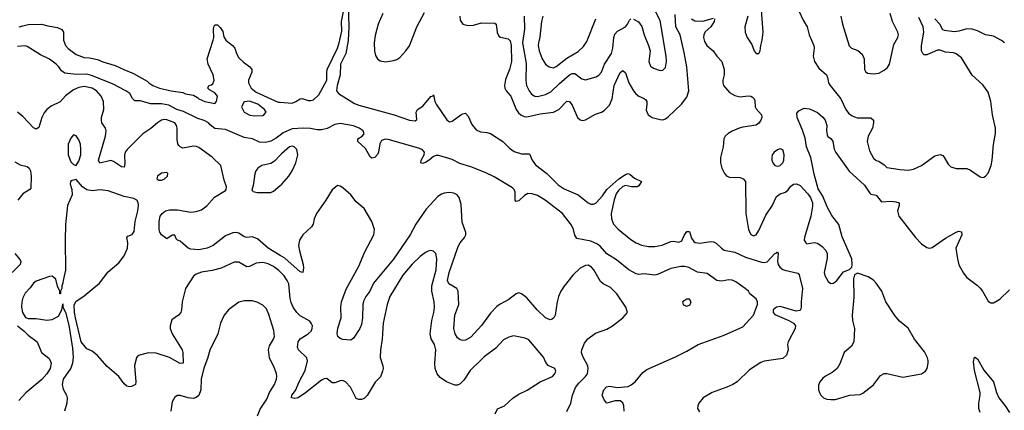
# Model space of a CAD drawing. Header units: inches. Extents: x 1682530 to 1839546, y 640742 to 791647.
# Tile 625 of 656: x 1788047 to 1795431, y 685715 to 688644. Entities that reach past the tile are written whole.
import ezdxf

# ---------------------------------------------------------------- set-up
doc = ezdxf.new("R2010")
doc.units = ezdxf.units.IN
doc.header["$MEASUREMENT"] = 0
doc.layers.add('B7688', color=7, linetype='Continuous')
doc.layers.add('B7698', color=7, linetype='Continuous')

msp = doc.modelspace()

# ---------------------------------------------------------------- linework, layer by layer
at = {"layer": 'B7688', "color": 5}
for points, elevation in [([(1788043.4, 688590), (1788070, 688599), (1788110, 688607.6), (1788210, 688611.7), (1788258.1, 688598.1), (1788330, 688586.3), (1788363.7, 688570), (1788375.9, 688550), (1788376.4, 688490), (1788390, 688450.2), (1788410, 688428.4), (1788470, 688383.1), (1788530, 688360.5), (1788570, 688357.3), (1788630, 688344.9), (1788670, 688328.5), (1788762, 688302), (1788826.8, 688270), (1788901.5, 688241.5), (1789003.2, 688183.2), (1789014.9, 688170), (1789045.5, 688150), (1789096, 688130), (1789182, 688110), (1789270, 688097.3), (1789290, 688088.7), (1789350, 688077.3), (1789381.3, 688061.3), (1789390.8, 688050), (1789436, 688030), (1789510, 688016.3), (1789523.7, 688030), (1789529.2, 688070), (1789510, 688095.3), (1789470, 688118), (1789458, 688130), (1789466, 688150), (1789484.7, 688155.3), (1789496, 688164), (1789506, 688190), (1789498, 688230), (1789459.6, 688310), (1789452.7, 688350), (1789498.4, 688490), (1789502, 688510), (1789499.3, 688570), (1789503.7, 688590), (1789510, 688604.7), (1789530, 688604.7), (1789550, 688586), (1789570, 688556.3), (1789576.9, 688516.9), (1789591.8, 688490), (1789642.4, 688450), (1789659.5, 688430), (1789673, 688390), (1789690, 688358.8), (1789724.7, 688324.7), (1789772.1, 688292.1), (1789786.8, 688270), (1789786.8, 688250), (1789761.6, 688190), (1789763.1, 688170), (1789782.6, 688130), (1789821, 688101), (1789986.5, 688026.5), (1790000, 688025.6)], 480), ([(1790000, 687778.7), (1789970, 687754.9), (1789930, 687732.6), (1789890, 687723), (1789844.9, 687724.9), (1789791.8, 687751.8), (1789730, 687761.4), (1789590, 687820.5), (1789510, 687829.4), (1789474.8, 687854.8), (1789463.9, 687870), (1789430, 687889), (1789383, 687903), (1789275.8, 687955.8), (1789226.4, 687970), (1789164.2, 688004.2), (1789110, 688014.7), (1789030, 688014.5), (1788950, 688037.1), (1788910, 688035.8), (1788893.8, 688053.8), (1788872.7, 688090), (1788842.7, 688110), (1788742.8, 688162.8), (1788586.3, 688226.3), (1788550, 688234.9), (1788472.9, 688232.9), (1788384.4, 688244.4), (1788360.6, 688260.6), (1788341.3, 688290), (1788319.7, 688310), (1788270, 688348), (1788202, 688382), (1788103.8, 688443.8), (1788088.3, 688448.3), (1788030, 688444.4)], 480), ([(1790000, 686877.1), (1789909.8, 686930), (1789830, 687001.1), (1789790, 687015.9), (1789750, 687010.8), (1789730, 687015.5), (1789690, 687043.5), (1789670, 687049.8), (1789646, 687046), (1789590, 687022.9), (1789498.3, 686950), (1789452.4, 686930), (1789390, 686919.9), (1789330, 686923.4), (1789310, 686932), (1789250, 686984.7), (1789231.2, 686991.2), (1789220.5, 687000.5), (1789210, 687028.7), (1789190, 687029.2), (1789150, 687001.2), (1789110, 687031.6), (1789097.7, 687050), (1789092.2, 687070), (1789093, 687130), (1789100.7, 687170), (1789114.5, 687190), (1789139.5, 687210), (1789170, 687219), (1789230, 687218.8), (1789330, 687202.3), (1789370, 687205.9), (1789410, 687218.5), (1789450, 687249.1), (1789507.6, 687312.4), (1789590, 687363), (1789596.2, 687370), (1789598.9, 687390), (1789581, 687441), (1789554.6, 687550), (1789490, 687614.2), (1789390, 687686), (1789372.5, 687692.5), (1789350, 687695), (1789270, 687681.4), (1789250, 687689.9), (1789240.5, 687700.5), (1789233.2, 687713.2), (1789227.2, 687747.2), (1789228.6, 687830), (1789223.6, 687850), (1789210.4, 687870), (1789150, 687894.4), (1789130, 687896.2), (1789110.3, 687890), (1789079.2, 687870), (1789030, 687828), (1788970, 687788.9), (1788852.3, 687670), (1788839, 687650), (1788831.9, 687628.1), (1788836, 687564), (1788830, 687539.7), (1788810, 687541.6), (1788750, 687581.3), (1788730, 687589.1), (1788647.9, 687567.9), (1788637.3, 687590), (1788690.6, 687770), (1788695.5, 687810), (1788689.8, 687830), (1788664, 687870), (1788659.9, 687890), (1788661.2, 687910), (1788677.9, 687970), (1788676.5, 688030), (1788658.1, 688070), (1788622, 688110), (1788590, 688131.2), (1788530, 688144.3), (1788490, 688135.9), (1788450, 688118.1), (1788390, 688073.9), (1788350, 688028.1), (1788283.9, 687996.1), (1788249.2, 687970), (1788230, 687945.7), (1788211.8, 687910), (1788190, 687837), (1788170, 687822.7), (1788150, 687832.8), (1788070, 687917.7), (1788029.9, 687949.9)], 520), ([(1790000, 687629), (1789957.4, 687582.6), (1789930, 687566.8), (1789863.6, 687550), (1789832.2, 687530), (1789818.5, 687510), (1789809.1, 687489.1), (1789798.2, 687401.8), (1789786.8, 687366.8), (1789796.8, 687356.8), (1789828.2, 687348.2), (1789930, 687347.9), (1789950, 687359.3), (1790000, 687400.4)], 520), ([(1788010, 687578.2), (1788050, 687555.2), (1788102.6, 687542.6), (1788117.6, 687530), (1788127.3, 687510), (1788132.2, 687470), (1788130, 687381.2), (1788123, 687370), (1788070, 687339.7), (1788032.2, 687290)], 520), ([(1790000, 686753.4), (1789990, 686763.5), (1789950, 686792.7), (1789910, 686814.4), (1789870, 686822.7), (1789821, 686819), (1789770, 686793.5), (1789750, 686792.4), (1789690, 686826.9), (1789654.4, 686825.6), (1789558.9, 686781.1), (1789490, 686762.6), (1789410, 686751.5), (1789370, 686735.6), (1789350, 686722), (1789290.2, 686629.8), (1789265.3, 686530), (1789260.3, 686470), (1789254.4, 686450), (1789238, 686430), (1789187.1, 686392.9), (1789175.3, 686350), (1789176.5, 686330), (1789190, 686288), (1789265.3, 686170), (1789271.4, 686150), (1789271.8, 686068.2), (1789250, 686067.1), (1789170.5, 686110.5), (1789070, 686143.8), (1789012.6, 686147.4), (1788946, 686130), (1788930, 686120.9), (1788922.4, 686110), (1788907.5, 686052.5), (1788917, 685930), (1788914.9, 685910), (1788886, 685894), (1788870, 685891.2), (1788850, 685896.9), (1788830, 685914.7), (1788789.9, 685969.9), (1788704, 686044), (1788630, 686127.6), (1788590, 686159.5), (1788550, 686176), (1788508.9, 686228.9), (1788464.4, 686410), (1788456.8, 686450), (1788455.8, 686504.2), (1788468.1, 686531.9), (1788530, 686574.3), (1788645.4, 686670), (1788710, 686754.9), (1788790, 686822.4), (1788830, 686873), (1788856.5, 686930), (1788857.8, 686970), (1788850, 687011), (1788858.9, 687021.1), (1788890, 687033.4), (1788904.4, 687055.6), (1788913.3, 687130), (1788933.6, 687210), (1788937.2, 687250), (1788934.2, 687274.2), (1788926, 687290), (1788902.6, 687302.6), (1788830, 687317.6), (1788710, 687360.5), (1788650, 687368.3), (1788590, 687362), (1788550, 687369.7), (1788517.6, 687390), (1788470, 687445.2), (1788440.5, 687439.5), (1788427.7, 687430), (1788426, 687410), (1788438, 687370), (1788439.1, 687330), (1788405.3, 687250), (1788390.2, 687109.8), (1788386.9, 686990), (1788390, 686766), (1788371.6, 686688.4), (1788371.3, 686670), (1788362, 686650), (1788362, 686630), (1788352, 686610), (1788351.6, 686588.4), (1788349, 686590), (1788348.7, 686608.7), (1788330, 686646), (1788318, 686698), (1788290, 686722), (1788270, 686719), (1788170, 686683.6), (1788150.6, 686670), (1788126.5, 686633.5), (1788087.1, 686592.9), (1788070, 686559.3), (1788062.3, 686530), (1788060.9, 686490), (1788067, 686450), (1788090, 686412.3), (1788110, 686403.5), (1788170, 686403.8), (1788250, 686391.5), (1788290, 686396.5), (1788337.5, 686422.5), (1788362, 686470), (1788370, 686514), (1788371.3, 686490), (1788390, 686452), (1788414.3, 686354.3), (1788442.1, 686182.1), (1788446.6, 686113.4), (1788442.2, 686070), (1788429.5, 686030.5), (1788372, 685950), (1788365.7, 685910), (1788373.5, 685873.5), (1788398.4, 685830), (1788402.4, 685810), (1788399.3, 685770), (1788382.3, 685710)], 540), ([(1788011.1, 686891.1), (1788050, 686844.9), (1788054.7, 686830), (1788050.8, 686810), (1787990.7, 686749.3)], 520), ([(1789830, 685674), (1789850, 685722.8), (1789900.5, 685799.5), (1789919.1, 685850), (1789956.8, 685910), (1789972, 685950), (1789975.1, 685970), (1789972.1, 685992.1), (1789956.3, 686036.3), (1789919.7, 686110), (1789912.9, 686170), (1789920.4, 686199.6), (1789951.1, 686250), (1789956.9, 686270), (1789956.3, 686290), (1789953.4, 686313.4), (1789914.9, 686434.9), (1789896.9, 686476.9), (1789870, 686504.5), (1789826.6, 686526.6), (1789790, 686537.4), (1789730, 686537.2), (1789690, 686526.3), (1789612.7, 686470), (1789581.1, 686430), (1789553.8, 686370), (1789532.3, 686287.7), (1789472.4, 686167.6), (1789456.4, 686103.6), (1789427.7, 686032.3), (1789407.8, 685950), (1789404.6, 685870), (1789390, 685826.6), (1789370, 685810.9), (1789350, 685805), (1789310, 685807.9), (1789250, 685826.6), (1789230, 685827.3), (1789210, 685815.1), (1789190, 685779), (1789179.2, 685710)], 560), ([(1788030.1, 686350), (1788080.1, 686310), (1788110, 686278.3), (1788176.9, 686230), (1788211, 686150), (1788265.3, 686105.3), (1788276.4, 686090), (1788282.5, 686070), (1788275.5, 686030), (1788251.2, 685988.8), (1788213.2, 685946.8), (1788093.8, 685846.2), (1788040.4, 685790)], 520)]:
    msp.add_lwpolyline(points, dxfattribs=dict(at, elevation=elevation))
for points, elevation in [([(1789770, 688032.3), (1789730, 688028.7), (1789711.3, 687990), (1789731.3, 687950), (1789772.3, 687927.7), (1789810, 687924), (1789870, 687926.8), (1789878, 687930), (1789895.3, 687950), (1789882, 687970), (1789833.2, 688010)], 480), ([(1788450, 687782), (1788430, 687755.3), (1788410.6, 687710), (1788410.7, 687630), (1788430, 687578), (1788450, 687558), (1788470, 687552), (1788490, 687584.7), (1788504.5, 687630), (1788505.6, 687670), (1788501.6, 687710), (1788490, 687744), (1788470, 687774)], 540), ([(1789150, 687498), (1789110, 687494), (1789081, 687470), (1789076, 687450), (1789090, 687440.7), (1789110, 687440.5), (1789130, 687448), (1789155.3, 687470), (1789158, 687490)], 540)]:
    msp.add_lwpolyline(points, close=True, dxfattribs=dict(at, elevation=elevation))
at = {"layer": 'B7698', "color": 5}
for points, elevation in [([(1790000, 688025.6), (1790090, 688019.5), (1790119, 688030), (1790150, 688051), (1790166.3, 688053.7), (1790210, 688039.5), (1790230, 688038), (1790250, 688042.6), (1790290, 688080.3), (1790349.6, 688190), (1790349, 688249), (1790353.3, 688270), (1790429.8, 688430), (1790442.8, 688470), (1790462.3, 688557.7), (1790460.8, 688630), (1790490, 688778)], 480), ([(1790511.2, 688750), (1790514.1, 688590), (1790510, 688489.2), (1790493.7, 688390), (1790451.6, 688310), (1790450.8, 688230), (1790426.5, 688150), (1790423.7, 688110), (1790436.5, 688090), (1790556.7, 688016.7), (1790590, 688002.7), (1790854.8, 687930), (1790970, 687890.3), (1791013.3, 687886.7), (1791025.2, 687894.8), (1791019.5, 687950), (1791029.5, 687970), (1791070, 687997.1), (1791130, 688068.2), (1791146.8, 688073.2), (1791150, 688082), (1791160.7, 688030), (1791170.7, 688010.7), (1791250, 687893.4), (1791263.4, 687883.4), (1791270, 687879.1), (1791290, 687883), (1791354.7, 687930), (1791370, 687939.2), (1791390, 687943.6), (1791410, 687920.4), (1791438.2, 687858.2), (1791470, 687819.1), (1791503.8, 687803.8), (1791550, 687799.2), (1791578.4, 687790), (1791670, 687730.2), (1791720.8, 687680.8), (1791755.7, 687655.7), (1791810, 687638.1), (1791870, 687638.4), (1791890.2, 687590), (1791915.9, 687555.9), (1791999.1, 687490), (1792085.4, 687405.4), (1792130, 687375.4), (1792235.3, 687330), (1792310, 687270.2), (1792330, 687261.5), (1792350, 687260.9), (1792370, 687271.6), (1792416.8, 687323.2), (1792450, 687371), (1792541.2, 687450), (1792590, 687483.2), (1792610, 687490.4), (1792624.2, 687484.2), (1792656.4, 687456.4), (1792710.8, 687430), (1792690, 687399.5), (1792677.3, 687390), (1792634, 687390), (1792590, 687400.3), (1792570, 687393.7), (1792536.4, 687363.6), (1792520.4, 687339.6), (1792505.4, 687294.6), (1792483.2, 687190), (1792484.4, 687150), (1792500.7, 687110), (1792534.2, 687074.2), (1792630, 686996.1), (1792670, 686970.3), (1792710, 686952.9), (1792763.6, 686943.6), (1792810, 686944.6), (1792865.2, 686954.8), (1792930, 686980.9), (1792950, 686984.6), (1792990, 686976.1), (1793012.8, 686987.2), (1793030, 687026.7), (1793050, 687056), (1793070, 687056.3), (1793085.3, 687005.3), (1793101.5, 686981.5), (1793112.9, 686972.9), (1793148.8, 686968.8), (1793230, 686982.1), (1793250, 686979.6), (1793270, 686969.6), (1793310, 686930), (1793330, 686917.1), (1793410, 686901.2), (1793490, 686864.5), (1793610, 686825.1), (1793630, 686822.8), (1793652.1, 686827.9), (1793710, 686890.9), (1793724, 686896), (1793730, 686904.4), (1793734.2, 686890), (1793729.1, 686830), (1793734.3, 686810), (1793747, 686790), (1793770, 686771.2), (1793785.2, 686765.2), (1793882.8, 686742.8), (1793891.9, 686731.9), (1793916.7, 686630), (1793907.2, 686530), (1793908.2, 686490), (1793903.6, 686470), (1793896.8, 686463.2), (1793870, 686459.5), (1793750, 686493.7), (1793721.9, 686490), (1793698.4, 686470), (1793696.5, 686450), (1793710, 686434.4), (1793814.2, 686390), (1793849.3, 686370), (1793865.3, 686350), (1793862.4, 686330), (1793809.4, 686230), (1793806.1, 686210), (1793809.3, 686170), (1793797.7, 686130), (1793770, 686104.1), (1793630, 686084.2), (1793605.2, 686074.8), (1793520.2, 686019.8), (1793427.2, 685930), (1793395.5, 685910), (1793350.8, 685889.2), (1793241.2, 685850), (1793172.5, 685810), (1793141, 685770), (1793131.4, 685750), (1793128.9, 685730), (1793145.1, 685705.1)], 480), ([(1792650, 688647.4), (1792688.5, 688628.5), (1792712.5, 688592.5), (1792730.2, 688530), (1792763.6, 688450), (1792774.6, 688410), (1792764.6, 688330), (1792776.5, 688296.5), (1792799.9, 688279.9), (1792850, 688263.8), (1792870, 688265.5), (1792890, 688286.8), (1792896.9, 688330), (1792894.2, 688370), (1792850, 688637.2), (1792793.7, 688750)], 540), ([(1793508.5, 688670), (1793486, 688590), (1793486.4, 688550), (1793503.1, 688510), (1793538, 688458), (1793554.8, 688410), (1793570, 688391), (1793590, 688391), (1793599.5, 688410), (1793604.5, 688450), (1793616.3, 688490), (1793623, 688550), (1793608.4, 688750)], 540), ([(1790770.2, 688690), (1790736, 688610), (1790713.2, 688526.8), (1790704.4, 688470), (1790708.2, 688408.2), (1790716.1, 688376.1), (1790730.2, 688350.2), (1790750, 688336.5), (1790790, 688329.1), (1790850, 688337.8), (1790874.1, 688345.9), (1790898.7, 688361.3), (1790943.5, 688410), (1790970.5, 688449.5), (1791024.8, 688590), (1791081.9, 688698.1)], 520), ([(1791348.7, 688670), (1791350, 688640.7), (1791370, 688610.3), (1791410, 688600.2), (1791450, 688604.2), (1791510, 688621.3), (1791610, 688619.5), (1791619.5, 688610), (1791627.4, 688547.4), (1791640.9, 688520.9), (1791653.8, 688513.8), (1791710, 688502), (1791724.7, 688484.7), (1791731.9, 688451.9), (1791735.3, 688330), (1791720.9, 688270), (1791690, 688195.1), (1791683, 688150), (1791684.7, 688130), (1791694.9, 688110), (1791731, 688071), (1791770.6, 687970.6), (1791786.6, 687946.6), (1791804.4, 687930), (1791830, 687917.4), (1791850, 687915.3), (1791950, 687938.5), (1792050, 687950.9), (1792090, 687971), (1792150, 688034), (1792170, 688030.3), (1792190, 688002.3), (1792230.3, 687910.3), (1792250, 687893), (1792270, 687888), (1792290, 687892.4), (1792364.9, 687935.1), (1792410, 687950.3), (1792430, 687962.6), (1792470, 688004.6), (1792490, 688050.7), (1792504.9, 688150), (1792550, 688248.5), (1792570, 688263.7), (1792590, 688245.5), (1792616.1, 688170), (1792650.1, 688110.1), (1792668.2, 688088.2), (1792690, 688072), (1792730, 688054.7), (1792742.9, 688042.9), (1792749.1, 688030), (1792750.2, 688010), (1792746.2, 687966.2), (1792759.5, 687930), (1792790.7, 687910), (1792850, 687895.2), (1792870, 687894.4), (1792890, 687901.2), (1792910, 687916.2), (1793010.7, 688010), (1793050, 688062.3), (1793065, 688110), (1793048.9, 688290), (1793030, 688399.5), (1793001.1, 688530), (1792967.6, 688590), (1792963.6, 688683.6)], 520), ([(1791830.1, 688670), (1791832.6, 688572.6), (1791818.5, 688470), (1791845.1, 688314.9), (1791843.2, 688190), (1791848.5, 688150), (1791867.1, 688110), (1791885.8, 688085.8), (1791910, 688071.1), (1791930, 688068.7), (1791990, 688084.6), (1792030, 688103.5), (1792094.2, 688165.8), (1792170, 688231), (1792190, 688241.5), (1792210, 688240.7), (1792261.7, 688201.7), (1792290, 688194.3), (1792370, 688216.9), (1792390, 688227.6), (1792410.8, 688250), (1792432.9, 688310), (1792484.1, 688390), (1792495.9, 688430), (1792503.1, 688510), (1792510, 688535.5), (1792530, 688559.5), (1792590, 688590.4), (1792606.3, 688610), (1792619.7, 688640.3), (1792630, 688650.4)], 540), ([(1791970.2, 688670), (1791959.5, 688630), (1791946.7, 688513.3), (1791937.7, 688470), (1791936, 688450), (1791942.3, 688410), (1791964.2, 688350), (1791990, 688312), (1792017.3, 688290), (1792050, 688283.6), (1792070, 688292.3), (1792150, 688357), (1792234.6, 688405.4), (1792276.3, 688443.7), (1792299.7, 688480.3), (1792368.4, 688651.6)], 560), ([(1793891.3, 688710), (1793921.4, 688641.4), (1793952.9, 688590), (1793967.6, 688530), (1794001.5, 688450), (1794004, 688430), (1793997.3, 688370), (1794007.1, 688330), (1794040.9, 688280.9), (1794097.3, 688230), (1794105.8, 688210), (1794113.4, 688170), (1794123.9, 688150), (1794205.8, 688050), (1794243.6, 687970), (1794263.7, 687943.7), (1794290, 687922.8), (1794327.5, 687907.5), (1794428.9, 687908.9), (1794450, 687890.7), (1794451.1, 687870), (1794442.9, 687830), (1794408.9, 687770), (1794401.7, 687730), (1794420.5, 687660.5), (1794450, 687604.9), (1794470, 687588.2), (1794490, 687584.4), (1794530, 687557), (1794550, 687537), (1794650, 687521.1), (1794710, 687517), (1794750, 687524.6), (1794809.4, 687550), (1794910, 687623.1), (1794950, 687632.7), (1794970, 687625.5), (1794977.3, 687617.3), (1795010, 687560.7), (1795030, 687542), (1795070, 687528.4), (1795150, 687528.2), (1795176.7, 687516.7), (1795250, 687466), (1795270, 687461), (1795276.5, 687463.5), (1795290, 687470.8), (1795310, 687494.8), (1795332.2, 687550), (1795339.7, 687590), (1795349.7, 687709.7), (1795365.1, 687790), (1795364, 687830), (1795341.5, 687930), (1795330.9, 688030.9), (1795310, 688101.2), (1795270, 688157), (1795188.8, 688228.8), (1795110, 688358.4), (1795068.9, 688388.9), (1795050, 688396.5), (1794990, 688399.8), (1794950, 688416.9), (1794930, 688414.7), (1794850, 688379.7), (1794830, 688380.5), (1794819.7, 688390), (1794810.8, 688410.8), (1794810.6, 688450), (1794827.6, 688550), (1794822.6, 688590), (1794790, 688662)], 540), ([(1794206, 688670), (1794217.4, 688610), (1794267.5, 688447.5), (1794286, 688430), (1794332.3, 688412.3), (1794365, 688385), (1794380.3, 688350), (1794382, 688270), (1794390, 688256), (1794404.1, 688244.1), (1794450, 688237.3), (1794490, 688244), (1794530, 688266), (1794554.2, 688285.8), (1794570, 688312), (1794601.4, 688458.6), (1794633.7, 688510), (1794637.2, 688530), (1794632.2, 688550), (1794591.7, 688631.7), (1794575.3, 688690)], 560), ([(1793084.2, 688650), (1793110, 688635.5), (1793170, 688633.8), (1793250, 688657)], 520), ([(1793258.4, 688650), (1793254.9, 688630), (1793230, 688591.1), (1793187.8, 688552.2), (1793177.1, 688530), (1793175.2, 688510), (1793182.1, 688482.1), (1793200.3, 688450), (1793246.5, 688410), (1793274.9, 688370), (1793313.8, 688330), (1793330.2, 688269.8), (1793329.2, 688230), (1793319.2, 688190), (1793319.2, 688170), (1793325.6, 688150), (1793370, 688099), (1793410, 688075.3), (1793450, 688065.5), (1793510, 688074.3), (1793530, 688070.2), (1793542.4, 688062.4), (1793555.5, 688050), (1793559.3, 688039.3), (1793563.5, 687990), (1793570, 687974.9), (1793610.2, 687930), (1793613, 687910), (1793605.2, 687890), (1793590, 687868.7), (1793570, 687854.6), (1793470, 687839.3), (1793442.4, 687830), (1793390, 687808.7), (1793359.5, 687790), (1793337.6, 687770), (1793328.7, 687750), (1793322, 687690), (1793301.6, 687610), (1793302.4, 687570), (1793312.2, 687530), (1793332.4, 687490), (1793350, 687470.4), (1793370, 687462.6), (1793450, 687460.2), (1793472.3, 687452.3), (1793490.1, 687430.1), (1793491.5, 687190), (1793512.6, 687070), (1793530, 687034.4), (1793550, 687022.6), (1793570, 687032), (1793590, 687063.1), (1793642.5, 687177.5), (1793690, 687247.8), (1793721.9, 687318.1), (1793750, 687338.4), (1793790, 687350.9), (1793810, 687368.3), (1793830, 687395.4), (1793849.5, 687410.5), (1793873, 687413), (1793899.9, 687399.9), (1793957.8, 687337.8), (1793978, 687310), (1793991.9, 687270), (1793993.3, 687246.7), (1793979, 687170), (1793931.7, 687010), (1793930.3, 686990), (1793941.6, 686970), (1793950, 686964.9), (1794006.2, 686973.8), (1794030, 686968.8), (1794064.9, 686944.9), (1794093.8, 686913.8), (1794102.6, 686890), (1794103.3, 686856.7), (1794079.2, 686750), (1794085.3, 686725.3), (1794110, 686681.6), (1794130, 686666.7), (1794150, 686668.9), (1794174.3, 686690), (1794225.6, 686754.4), (1794270, 686770.7), (1794286.6, 686790), (1794291.1, 686808.9), (1794288, 686850), (1794215, 687015), (1794190, 687109.4), (1794136.7, 687176.7), (1794102.3, 687242.3), (1794070, 687321.3), (1794035.7, 687375.7), (1794005.3, 687485.3), (1793979.9, 687610), (1793947.3, 687690), (1793936.4, 687756.4), (1793917.2, 687817.2), (1793876.4, 687910), (1793875.9, 687944.1), (1793890, 687962), (1793930, 687981.3), (1793970, 687977), (1794030, 687947.7), (1794070, 687912.7), (1794088.4, 687890), (1794099.6, 687850), (1794096.5, 687810), (1794101.8, 687781.8), (1794108.6, 687768.6), (1794132.7, 687750), (1794146, 687730), (1794154.6, 687674.6), (1794167.8, 687647.8), (1794268.8, 687508.8), (1794382.7, 687402.7), (1794423.3, 687343.3), (1794430, 687337.2), (1794470, 687327.4), (1794510, 687278.9), (1794583.1, 687283.1), (1794618.8, 687278.8), (1794642, 687270), (1794642.6, 687250), (1794630.4, 687210), (1794640.4, 687170), (1794764.6, 687010), (1794810, 686963.6), (1794850, 686937.4), (1794870, 686931.6), (1794890, 686936.5), (1794990, 687006.3), (1795070, 687050.3), (1795090, 687057.6), (1795110, 687054), (1795112.6, 687030), (1795068, 686930), (1795078.9, 686850), (1795090, 686807.3), (1795124.5, 686744.5), (1795150, 686710.4), (1795230.2, 686650.2), (1795250.2, 686630.2), (1795268, 686608), (1795310, 686534.8), (1795330, 686520.7), (1795350, 686522), (1795397, 686550), (1795470, 686619.5)], 520), ([(1795431.7, 688470), (1795410, 688488.1), (1795350, 688521.7), (1795290, 688530.9), (1795230, 688561.5), (1795190, 688573.3), (1795150, 688575.2), (1795090, 688558.6), (1795054.5, 688554.5), (1794982.7, 688562.7), (1794969.3, 688569.3), (1794947.2, 688610), (1794910, 688650.7)], 520), ([(1792579.8, 685710), (1792577.1, 685750), (1792571, 685771), (1792550, 685786.5), (1792513.6, 685786.4), (1792449.8, 685769.8), (1792430, 685794), (1792416.4, 685830), (1792426.8, 685870), (1792448.3, 685891.7), (1792470, 685897.5), (1792530, 685885.9), (1792610, 685894.8), (1792633.4, 685906.6), (1792661.5, 685930), (1792720.9, 685999.1), (1792750, 686022.5), (1792964.6, 686115.4), (1793050, 686158.4), (1793136.2, 686210), (1793330, 686279.4), (1793470, 686342.5), (1793550.3, 686429.7), (1793581.2, 686510), (1793580.6, 686530), (1793570.4, 686550.4), (1793523.1, 686590), (1793512.1, 686610), (1793488.5, 686630), (1793418.2, 686678.2), (1793390, 686690.4), (1793365.7, 686694.3), (1793310, 686684.9), (1793274, 686690), (1793201.5, 686741.5), (1793130, 686750.9), (1793066, 686786), (1793034.3, 686794.3), (1793005.5, 686794.5), (1792930, 686779.2), (1792830, 686734.5), (1792810, 686729.9), (1792730, 686738), (1792690, 686734.6), (1792670, 686738.7), (1792615, 686770), (1792523.2, 686843.2), (1792450, 686888.3), (1792403.3, 686943.3), (1792381.2, 686961.2), (1792330, 686983.2), (1792224.7, 687004.7), (1792209.6, 687029.6), (1792200.5, 687070), (1792184.5, 687104.5), (1792116.9, 687190), (1791988.1, 687290), (1791930, 687326.4), (1791890, 687339.4), (1791858.8, 687341.2), (1791832.9, 687327.1), (1791790, 687286.8), (1791770, 687281.6), (1791763.5, 687290), (1791763.1, 687350), (1791754.5, 687370), (1791742.6, 687382.6), (1791605, 687465), (1791538.2, 687498.2), (1791430, 687542.1), (1791347.3, 687567.3), (1791290, 687595.4), (1791190, 687625), (1791170, 687626.1), (1791150, 687618), (1791118.1, 687590), (1791090, 687572.7), (1791067.1, 687567.1), (1791056, 687570), (1791058.2, 687590), (1791079.2, 687630), (1791082.4, 687650), (1791064.5, 687670), (1791030, 687684.5), (1790810, 687745.5), (1790790, 687749), (1790760.5, 687739.5), (1790746.6, 687713.4), (1790736.6, 687650), (1790730, 687633), (1790710, 687611.9), (1790686.7, 687606.7), (1790675.7, 687615.7), (1790639.5, 687679.5), (1790583.5, 687730), (1790581.5, 687750), (1790616.4, 687770), (1790631.4, 687788.6), (1790622.9, 687810), (1790591.9, 687831.9), (1790550, 687849), (1790450, 687865.2), (1790410, 687858.1), (1790351.6, 687828.4), (1790310, 687819.6), (1790278.5, 687818.5), (1790228.8, 687828.7), (1790171.7, 687831.7), (1790090, 687825), (1790023, 687797), (1790000, 687778.7)], 480), ([(1790000, 687400.4), (1790011.6, 687410), (1790064.1, 687470), (1790091.5, 687510), (1790118, 687570), (1790131.6, 687630), (1790124.7, 687670), (1790105.6, 687690), (1790090, 687696.2), (1790070, 687691.2), (1790010, 687639.8), (1790000, 687629)], 520), ([(1792150, 685705.5), (1792180.4, 685770), (1792192.4, 685830), (1792214.1, 685885.9), (1792239.9, 685920.1), (1792290.8, 685970), (1792305.1, 685990), (1792311, 686030), (1792307.1, 686050), (1792270, 686119.7), (1792260.6, 686150), (1792262, 686170), (1792282.2, 686217.8), (1792308.7, 686251.3), (1792365.1, 686294.9), (1792450, 686323.6), (1792493.6, 686350), (1792569.3, 686410), (1792605.2, 686450), (1792591.8, 686490), (1792525.6, 686590), (1792476.8, 686636.8), (1792423.9, 686663.9), (1792401.6, 686681.6), (1792352.1, 686770), (1792335.5, 686790), (1792310, 686802.7), (1792290, 686801.1), (1792250, 686782.4), (1792195, 686730), (1792130, 686645.3), (1792106.4, 686610), (1792088.8, 686570), (1792076.8, 686530), (1792063.5, 686430), (1792052.2, 686407.8), (1792041.2, 686398.8), (1792025.7, 686394.3), (1791990, 686408.9), (1791927.4, 686470), (1791850, 686558.5), (1791810, 686589.7), (1791790, 686595.6), (1791770, 686589.6), (1791714.2, 686545.8), (1791650, 686512.2), (1791626, 686494), (1791576.5, 686443.5), (1791510, 686351.1), (1791430, 686262.7), (1791390, 686241.1), (1791370, 686238), (1791350, 686243.6), (1791330, 686259.5), (1791311.5, 686290), (1791302.4, 686330), (1791311.3, 686430), (1791339.1, 686510), (1791334.8, 686610), (1791324.7, 686630), (1791264.8, 686664.8), (1791255.6, 686690), (1791268.9, 686750), (1791335.9, 686944.1), (1791350, 686972.2), (1791383.6, 687010), (1791393.6, 687030), (1791391.6, 687048.4), (1791365.5, 687125.5), (1791358.7, 687258.7), (1791341.5, 687310), (1791327.8, 687330), (1791303.2, 687343.2), (1791270, 687348.8), (1791230, 687342.8), (1791210, 687336.1), (1791182.2, 687317.8), (1791096, 687224), (1791018.2, 687110), (1790974.3, 687030), (1790851.3, 686848.7), (1790699.3, 686670), (1790671.8, 686610), (1790643.8, 686570), (1790626.1, 686533.9), (1790620.5, 686510), (1790618.8, 686410), (1790610, 686359.3), (1790597.3, 686330), (1790550, 686257.2), (1790530, 686240.9), (1790470, 686247.3), (1790450, 686255.1), (1790432.7, 686270), (1790428.4, 686288.4), (1790431.7, 686331.7), (1790456.5, 686410), (1790454, 686490), (1790459.5, 686530), (1790495.8, 686624.2), (1790590, 686795.3), (1790635.3, 686904.7), (1790702.2, 687030), (1790708.8, 687070), (1790688.9, 687130), (1790630, 687229.7), (1790570, 687279.7), (1790529.8, 687330), (1790470, 687382.4), (1790450, 687397), (1790430, 687402), (1790390, 687369.6), (1790341.8, 687290), (1790272.3, 687190), (1790255.9, 687150), (1790246.7, 687110), (1790236, 687090), (1790170, 687031.1), (1790144.5, 686990), (1790138, 686950), (1790144.8, 686910), (1790173.5, 686810), (1790176.1, 686783.9), (1790170, 686749.5), (1790150, 686754.3), (1790036, 686856), (1790000, 686877.1)], 520), ([(1791612.2, 685690), (1791630, 685726), (1791682, 685750), (1791747.6, 685810), (1791790, 685837.4), (1791852.7, 685867.3), (1791950, 685928.5), (1792043.7, 685970), (1792060.5, 685990), (1792067.3, 686010), (1792060.9, 686030), (1792010, 686052.3), (1791993.7, 686073.7), (1791974.5, 686114.5), (1791865.1, 686245.1), (1791837.4, 686257.4), (1791750, 686272.8), (1791716.1, 686263.9), (1791676.3, 686243.7), (1791617.4, 686182.6), (1791530, 686117.2), (1791426.3, 686013.7), (1791378.8, 685941.2), (1791350, 685914), (1791330, 685905.1), (1791310, 685905.1), (1791247.3, 685930), (1791200.6, 685960.6), (1791178, 685990), (1791163.1, 686030), (1791159.3, 686070), (1791167.4, 686170), (1791156.8, 686210), (1791132.3, 686252.3), (1791124.6, 686290), (1791136.5, 686390), (1791153.8, 686450), (1791158.4, 686490), (1791155, 686530), (1791138.1, 686610), (1791138.7, 686650), (1791169.1, 686770), (1791175.3, 686850), (1791167.6, 686890), (1791150, 686907.6), (1791130, 686913.3), (1791110, 686909.7), (1791090, 686898.9), (1791050, 686868.4), (1790990, 686812.2), (1790921.1, 686730), (1790823, 686570), (1790802.3, 686510), (1790773.7, 686370), (1790764.3, 686250), (1790751.9, 686170), (1790751.1, 686111.1), (1790770.3, 686050), (1790772.8, 686030), (1790768.3, 686010), (1790753, 685967), (1790713.4, 685926.6), (1790652.9, 685827.1), (1790630, 685804.7), (1790610, 685796.3), (1790590, 685795.6), (1790570, 685805.1), (1790527.9, 685890), (1790490, 685929.8), (1790470, 685939.2), (1790450, 685937.2), (1790410, 685922.4), (1790390, 685921.1), (1790350, 685954), (1790330, 685952.2), (1790310, 685940.3), (1790190, 685846), (1790135.5, 685810), (1790110, 685804.4), (1790085.1, 685810), (1790088.5, 685830), (1790115.2, 685864.8), (1790142.4, 685930), (1790187.1, 686012.9), (1790205.9, 686085.9), (1790201.4, 686110), (1790137.2, 686170), (1790129.8, 686190), (1790134.2, 686230), (1790150, 686252), (1790211.3, 686288.7), (1790231.6, 686308.4), (1790240.5, 686330), (1790241.6, 686350), (1790234, 686370), (1790222.8, 686382.8), (1790150, 686424.5), (1790124.1, 686450), (1790097, 686490), (1790082.7, 686522.7), (1790074.9, 686554.9), (1790064.5, 686664.5), (1790053.6, 686690), (1790030, 686723.1), (1790000, 686753.4)], 540), ([(1795250, 685697.8), (1795239.9, 685730), (1795240.4, 685770), (1795251.1, 685830), (1795250.6, 685850), (1795206.5, 686013.5), (1795200.9, 686079.1), (1795207.3, 686112.7), (1795210, 686114.8), (1795230, 686101.3), (1795277.2, 686017.2), (1795349.2, 685930), (1795371.5, 685850), (1795389.6, 685809.6), (1795437.8, 685750), (1795470, 685699.3)], 480)]:
    msp.add_lwpolyline(points, dxfattribs=dict(at, elevation=elevation))
for points, elevation in [([(1793750, 687677.2), (1793730, 687669), (1793706, 687650), (1793691.3, 687630), (1793686.8, 687610), (1793686.8, 687590), (1793696, 687570), (1793710, 687551.3), (1793730, 687547.3), (1793750, 687551), (1793770, 687571.3), (1793777, 687590), (1793779.5, 687630), (1793770, 687668)], 540), ([(1794330, 686743.7), (1794307.5, 686732.5), (1794299.9, 686700.1), (1794302.9, 686562.9), (1794288.9, 686430), (1794293.7, 686390), (1794308.8, 686330), (1794301.7, 686230), (1794283.9, 686196.1), (1794230, 686149.4), (1794197.2, 686062.8), (1794176.9, 686030), (1794141.3, 685998.7), (1794090, 685972.4), (1794070, 685956.3), (1794046.7, 685930), (1794037.3, 685902.7), (1794038.7, 685870), (1794045.7, 685850), (1794055.8, 685830), (1794076.3, 685810), (1794099.6, 685799.6), (1794130, 685795.3), (1794163.5, 685796.5), (1794190, 685803.1), (1794270, 685828.7), (1794350, 685833), (1794370, 685843.8), (1794450, 685905.3), (1794503.1, 685976.9), (1794528.9, 685991.1), (1794550, 685990.2), (1794670, 685963.7), (1794810, 685988.4), (1794840.9, 686010), (1794851.8, 686030), (1794859.6, 686070), (1794860.5, 686090), (1794855.1, 686110), (1794832.9, 686152.9), (1794758, 686250), (1794710.8, 686330.8), (1794644.7, 686384.7), (1794610, 686427), (1794543.6, 686530), (1794512.2, 686610), (1794471, 686670), (1794450, 686690.9), (1794410, 686717.2)], 520), ([(1793050, 686549.2), (1793018, 686530), (1793022.8, 686510), (1793030, 686502.8), (1793050, 686497.3), (1793070, 686504.9), (1793076, 686510), (1793082.7, 686530), (1793070, 686549)], 520)]:
    msp.add_lwpolyline(points, close=True, dxfattribs=dict(at, elevation=elevation))

doc.saveas('drawing.dxf')
